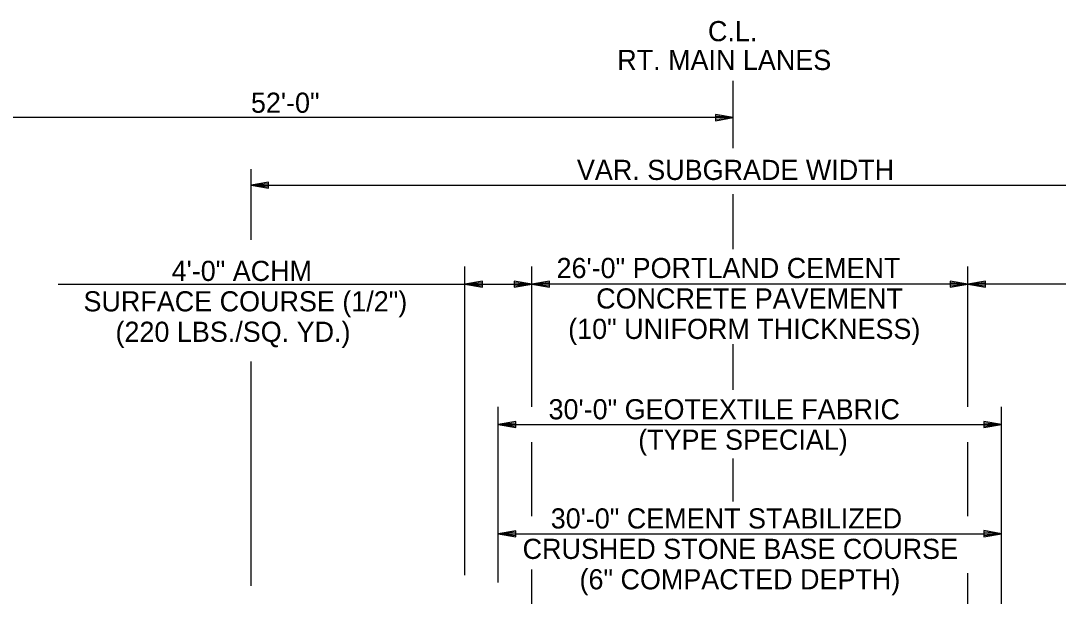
# Model space of a CAD drawing. Extents: x 1734743 to 1735935, y 759845 to 763831.
# Drawn here: x 1735753.6 to 1735815.4, y 760334.1 to 760368.3 of the extents above; entities that cross this region are included whole.
import ezdxf

# ---------------------------------------------------------------- set-up
doc = ezdxf.new("R2010")
doc.units = 0
for name, color, linetype in [('10', 7, 'Continuous'), ('19', 7, 'Continuous'), ('7', 7, 'Continuous'), ('9', 7, 'Continuous')]:
    doc.layers.add(name, color=color, linetype=linetype)

msp = doc.modelspace()

# ---------------------------------------------------------------- linework, layer by layer
at = {"layer": '19'}
for p, q in [((1735795.026, 760362.749), (1735795.026, 760362.381)), ((1735796.076, 760362.565), (1735795.026, 760362.749)), ((1735795.796, 760362.591), (1735795.026, 760362.652)), ((1735795.026, 760362.381), (1735796.076, 760362.565)), ((1735795.026, 760362.469), (1735795.796, 760362.539)), ((1735767.346, 760355.282), (1735767.346, 760359.503)), ((1735768.396, 760358.726), (1735767.346, 760358.543)), ((1735767.346, 760358.543), (1735768.396, 760358.359)), ((1735767.346, 760358.543), (1735827.183, 760358.543)), ((1735768.396, 760358.63), (1735767.626, 760358.569)), ((1735767.626, 760358.516), (1735768.396, 760358.446)), ((1735768.396, 760358.359), (1735768.396, 760358.726)), ((1735780.08, 760335.304), (1735780.08, 760353.688)), ((1735784.076, 760345.329), (1735784.076, 760353.688)), ((1735810.065, 760345.329), (1735810.065, 760353.688)), ((1735755.862, 760352.643), (1735780.08, 760352.643)), ((1735780.072, 760352.643), (1735784.076, 760352.643)), ((1735781.13, 760352.826), (1735780.08, 760352.643)), ((1735780.08, 760352.643), (1735781.13, 760352.459)), ((1735781.13, 760352.73), (1735780.36, 760352.669)), ((1735780.36, 760352.616), (1735781.13, 760352.546)), ((1735781.13, 760352.459), (1735781.13, 760352.826)), ((1735783.026, 760352.827), (1735783.026, 760352.459)), ((1735784.076, 760352.643), (1735783.026, 760352.827)), ((1735783.796, 760352.669), (1735783.026, 760352.73)), ((1735783.026, 760352.459), (1735784.076, 760352.643)), ((1735783.026, 760352.547), (1735783.796, 760352.617)), ((1735785.126, 760352.826), (1735784.076, 760352.643)), ((1735810.065, 760352.643), (1735784.076, 760352.643)), ((1735784.076, 760352.643), (1735785.126, 760352.459)), ((1735785.126, 760352.73), (1735784.356, 760352.669)), ((1735784.356, 760352.616), (1735785.126, 760352.546)), ((1735785.126, 760352.459), (1735785.126, 760352.826)), ((1735809.015, 760352.827), (1735809.015, 760352.459)), ((1735810.065, 760352.643), (1735809.015, 760352.827)), ((1735809.785, 760352.669), (1735809.015, 760352.73)), ((1735809.015, 760352.459), (1735810.065, 760352.643)), ((1735809.015, 760352.547), (1735809.785, 760352.617)), ((1735811.115, 760352.826), (1735810.065, 760352.643)), ((1735810.065, 760352.643), (1735811.115, 760352.459)), ((1735818.065, 760352.643), (1735810.065, 760352.643)), ((1735811.115, 760352.73), (1735810.345, 760352.669)), ((1735810.345, 760352.616), (1735811.115, 760352.546)), ((1735811.115, 760352.459), (1735811.115, 760352.826)), ((1735767.346, 760334.674), (1735767.346, 760348.044)), ((1735782.077, 760334.881), (1735782.077, 760345.329)), ((1735812.065, 760324.185), (1735812.065, 760345.329)), ((1735783.127, 760344.467), (1735782.077, 760344.283)), ((1735782.077, 760344.283), (1735812.065, 760344.283)), ((1735782.077, 760344.283), (1735783.127, 760344.1)), ((1735783.127, 760344.371), (1735782.357, 760344.31)), ((1735782.357, 760344.257), (1735783.127, 760344.187)), ((1735783.127, 760344.1), (1735783.127, 760344.467)), ((1735811.015, 760344.467), (1735811.015, 760344.1)), ((1735812.065, 760344.283), (1735811.015, 760344.467)), ((1735811.785, 760344.31), (1735811.015, 760344.371)), ((1735811.015, 760344.1), (1735812.065, 760344.283)), ((1735811.015, 760344.187), (1735811.785, 760344.257)), ((1735784.076, 760338.828), (1735784.076, 760343.237)), ((1735810.065, 760338.828), (1735810.065, 760343.237)), ((1735783.127, 760337.961), (1735782.077, 760337.778)), ((1735782.077, 760337.782), (1735812.065, 760337.782)), ((1735782.077, 760337.778), (1735783.127, 760337.594)), ((1735783.127, 760337.865), (1735782.357, 760337.804)), ((1735782.357, 760337.751), (1735783.127, 760337.681)), ((1735783.127, 760337.594), (1735783.127, 760337.961)), ((1735811.015, 760337.965), (1735811.015, 760337.598)), ((1735812.065, 760337.782), (1735811.015, 760337.965)), ((1735811.785, 760337.808), (1735811.015, 760337.869)), ((1735811.015, 760337.598), (1735812.065, 760337.782)), ((1735811.015, 760337.685), (1735811.785, 760337.755)), ((1735784.076, 760312.704), (1735784.076, 760335.65)), ((1735810.065, 760324.054), (1735810.065, 760335.441)), ((1735784.076, 760326.452), (1735784.076, 760334.485))]:
    msp.add_line(p, q, dxfattribs=at)
at = {"layer": '7'}
for p, q in [((1735796.076, 760360.751), (1735796.076, 760364.747)), ((1735796.076, 760354.723), (1735796.076, 760358.004)), ((1735796.076, 760346.348), (1735796.076, 760349.068)), ((1735796.076, 760339.697), (1735796.076, 760342.263))]:
    msp.add_line(p, q, dxfattribs=at)
at = {"layer": '9'}
msp.add_line((1735796.076, 760362.565), (1735744.078, 760362.565), dxfattribs=at)

# ---------------------------------------------------------------- texts
at = {"layer": '10'}
msp.add_text('52\'-0"', height=1.2, dxfattribs=at).set_placement((1735767.342, 760362.852))
at = {"layer": '19'}
for s, p in [('C.L.', (1735794.574, 760367.115)), ('RT. MAIN LANES', (1735789.169, 760365.399)), ('VAR. SUBGRADE WIDTH', (1735786.766, 760358.851)), ('26\'-0" PORTLAND CEMENT', (1735785.552, 760353.007)), ('4\'-0" ACHM ', (1735762.616, 760352.835)), ('SURFACE COURSE (1/2")', (1735757.363, 760351.023)), ('CONCRETE PAVEMENT', (1735787.914, 760351.195)), ('(220 LBS./SQ. YD.)', (1735759.271, 760349.21)), ('(10" UNIFORM THICKNESS)', (1735786.246, 760349.382)), ('30\'-0" GEOTEXTILE FABRIC', (1735785.076, 760344.595)), ('(TYPE SPECIAL)', (1735790.42, 760342.782)), ('30\'-0" CEMENT STABILIZED ', (1735785.206, 760338.093)), ('CRUSHED STONE BASE COURSE', (1735783.529, 760336.28)), ('(6" COMPACTED DEPTH)', (1735786.921, 760334.468))]:
    msp.add_text(s, height=1.2, dxfattribs=at).set_placement(p)

doc.saveas('drawing.dxf')
